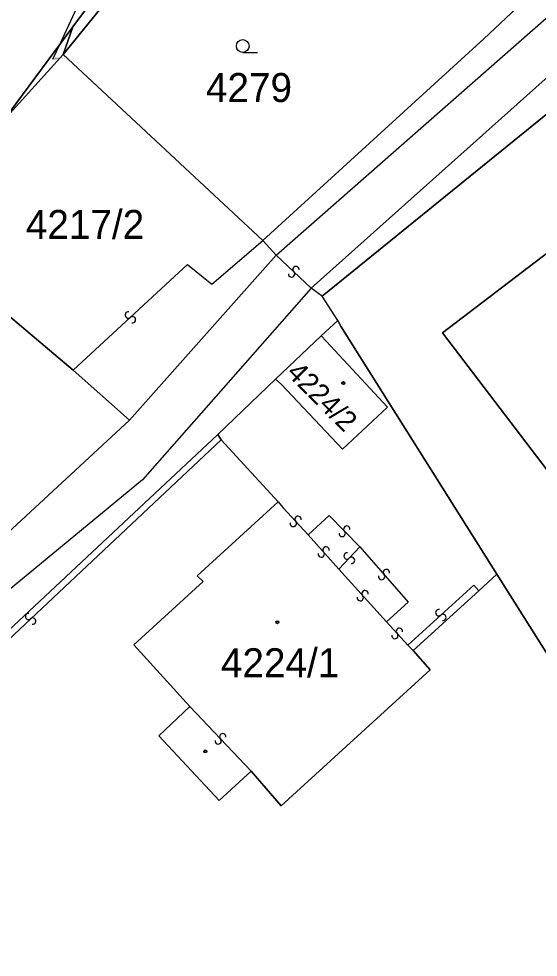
# Model space of a CAD drawing. Extents: x -598233 to -596890, y -1157848 to -1156431.
# Drawn here: x -598194.2 to -598163.7, y -1156969.1 to -1156914 of the extents above; entities that cross this region are included whole.
import ezdxf

# ---------------------------------------------------------------- set-up
doc = ezdxf.new("R2010")
doc.units = 0
for name, color, linetype in [('Level 1', 7, 'Continuous'), ('Level 13', 7, 'Continuous'), ('Level 3', 7, 'Continuous'), ('Level 4', 7, 'Continuous'), ('Level 5', 7, 'Continuous'), ('Level 57', 7, 'Continuous'), ('Level 60', 7, 'Continuous'), ('Vrstva 60', 7, 'Continuous')]:
    doc.layers.add(name, color=color, linetype=linetype)

msp = doc.modelspace()

# ---------------------------------------------------------------- linework, layer by layer
at = {"layer": 'Level 1'}
for points in [[(-598171.12, -1156888.14), (-598190.76, -1156914.09), (-598191.04, -1156914.46)], [(-598191.6, -1156916.09), (-598179.94, -1156901.72), (-598170.44, -1156888.89)], [(-598179.88, -1156927.01), (-598166.9, -1156915.17), (-598155.93, -1156904.85)], [(-598191.04, -1156914.46), (-598195.12, -1156919.95)], [(-598191.6, -1156916.09), (-598191.04, -1156914.46)], [(-598191.6, -1156916.09), (-598195.12, -1156919.95)], [(-598191.6, -1156916.09), (-598179.88, -1156927.01)], [(-598162.94, -1156919.38), (-598176.4, -1156930.28)], [(-598200.9, -1156926.28), (-598191.02, -1156934.61)], [(-598169.33, -1156932.42), (-598161.5, -1156926.46), (-598158.22, -1156935.72), (-598156.43, -1156935.06), (-598146.05, -1156953.32), (-598157.15, -1156954.44), (-598161.35, -1156942.88), (-598169.33, -1156932.42)], [(-598179.09, -1156927.87), (-598179.88, -1156927.01)], [(-598187.71, -1156937.56), (-598179.09, -1156927.87)], [(-598175.47, -1156931.7), (-598176.4, -1156930.28)], [(-598175.47, -1156931.7), (-598176.46, -1156932.6)], [(-598166.14, -1156946.6), (-598175.28, -1156932.07), (-598175.47, -1156931.7)], [(-598176.46, -1156932.6), (-598179.13, -1156935.14)], [(-598179.13, -1156935.14), (-598178.81, -1156935.45), (-598175.19, -1156939.26), (-598172.56, -1156936.79), (-598176.15, -1156932.91), (-598176.46, -1156932.6)], [(-598191.02, -1156934.61), (-598187.71, -1156937.56)], [(-598179.13, -1156935.14), (-598182.53, -1156938.39)], [(-598232.89, -1156968.469), (-598220.54, -1156962.94), (-598197.52, -1156946.62), (-598187.71, -1156937.56)], [(-598182.53, -1156938.39), (-598205.01, -1156959.45)], [(-598182.33, -1156938.71), (-598182.53, -1156938.39)], [(-598178.97, -1156942.36), (-598182.33, -1156938.71)], [(-598184.17, -1156954.37), (-598187.46, -1156950.75), (-598183.39, -1156947.03), (-598183.73, -1156946.69), (-598178.97, -1156942.36)], [(-598166.14, -1156946.6), (-598167.19, -1156947.57)], [(-598150.11, -1156971.99), (-598166.14, -1156946.6)], [(-598167.19, -1156947.57), (-598171.04, -1156951.09)], [(-598171.04, -1156951.09), (-598170.05, -1156952.22), (-598178.8, -1156960.21), (-598180.57, -1156958.17)], [(-598180.57, -1156958.17), (-598182.45, -1156959.89), (-598185.98, -1156956.09), (-598184.17, -1156954.37)]]:
    msp.add_lwpolyline(points, dxfattribs=at)
at = {"layer": 'Level 13'}
for centre, start, end in [((-598178.188, -1156928.973), 174.0911, 46.1891), ((-598177.933, -1156928.707), 353.8766, 226.4666), ((-598187.784, -1156931.383), 80.0644, 312.1624), ((-598187.536, -1156931.656), 259.8499, 132.4399), ((-598178.085, -1156943.625), 170.0928, 42.6828), ((-598177.814, -1156943.376), 350.3072, 222.4052), ((-598175.213, -1156944.208), 171.9018, 43.9998), ((-598174.948, -1156943.952), 351.6874, 224.2774), ((-598176.448, -1156945.422), 168.8622, 41.4522), ((-598176.171, -1156945.179), 349.0766, 221.1746), ((-598174.933, -1156945.533), 84.1767, 316.2747), ((-598174.666, -1156945.787), 263.9623, 136.5523), ((-598172.62, -1156946.5), 348.4211, 220.5191), ((-598172.899, -1156946.74), 168.2066, 40.7966), ((-598173.882, -1156947.738), 349.452, 221.55), ((-598174.157, -1156947.983), 169.2376, 41.8276), ((-598169.543, -1156948.862), 79.5876, 311.6856), ((-598193.645, -1156949.084), 80.5779, 312.6759), ((-598193.395, -1156949.355), 260.3634, 132.9534), ((-598169.297, -1156949.137), 259.3731, 131.9631), ((-598171.854, -1156949.956), 350.1869, 222.2849), ((-598172.126, -1156950.204), 169.9725, 42.5625), ((-598182.505, -1156956.396), 170.8246, 42.9226), ((-598182.236, -1156956.144), 350.6101, 223.2001)]:
    msp.add_arc(centre, 0.184, start, end, dxfattribs=at)
at = {"layer": 'Level 3'}
for points in [[(-598057.95, -1156818.8), (-598058.69, -1156819.33), (-598061.79, -1156822.43), (-598078.77, -1156836.05), (-598109.52, -1156862.03), (-598118.15, -1156872.26), (-598141.43, -1156896.84), (-598150.37, -1156905.66), (-598157.25, -1156912.11), (-598177.03, -1156929.81)], [(-598179.09, -1156927.87), (-598158.76, -1156910), (-598144.1, -1156895.96), (-598121.09, -1156871.89), (-598099.46, -1156844.8)], [(-598191.02, -1156934.61), (-598184.31, -1156928.42), (-598182.88, -1156929.57), (-598179.88, -1156927.01)], [(-598177.03, -1156929.81), (-598179.09, -1156927.87)], [(-598177.03, -1156929.81), (-598186.94, -1156941.05), (-598196.15, -1156948.64), (-598205.14, -1156955.85), (-598209.23, -1156958.75), (-598217.82, -1156964.49), (-598232.89, -1156973.723)], [(-598176.4, -1156930.28), (-598177.03, -1156929.81)], [(-598204.71, -1156959.73), (-598182.33, -1156938.71)], [(-598178.97, -1156942.36), (-598178.68, -1156942.71), (-598177.21, -1156944.29)], [(-598174.18, -1156945), (-598175.99, -1156943.16), (-598177.21, -1156944.29)], [(-598177.21, -1156944.29), (-598175.41, -1156946.31)], [(-598175.41, -1156946.31), (-598174.18, -1156945)], [(-598174.18, -1156945), (-598171.35, -1156948.25), (-598172.62, -1156949.4)], [(-598175.41, -1156946.31), (-598172.62, -1156949.4)], [(-598171.36, -1156950.76), (-598167.48, -1156947.24), (-598167.19, -1156947.57)], [(-598172.62, -1156949.4), (-598171.36, -1156950.76)], [(-598171.36, -1156950.76), (-598171.04, -1156951.09)], [(-598180.57, -1156958.17), (-598184.17, -1156954.37)]]:
    msp.add_lwpolyline(points, dxfattribs=at)
at = {"layer": 'Level 5'}
msp.add_line((-598181.06, -1156915.96), (-598180.185, -1156915.96), dxfattribs=at)
for centre, radius in [((-598181.06, -1156915.585), 0.375), ((-598175.15, -1156935.38), 0.09), ((-598175.15, -1156935.38), 0.0521), ((-598179.02, -1156949.42), 0.09), ((-598179.02, -1156949.42), 0.0521), ((-598183.26, -1156957.01), 0.09), ((-598183.26, -1156957.01), 0.0521)]:
    msp.add_circle(centre, radius, dxfattribs=at)
at = {"layer": 'Level 57'}
for p, q in [((-598191.791, -1156915.453), (-598190.533, -1156912.73)), ((-598192.21, -1156916.36), (-598191.791, -1156915.453))]:
    msp.add_line(p, q, dxfattribs=at)
at = {"layer": 'Level 60'}
for points in [[(-598191.6, -1156916.09), (-598191.04, -1156914.46), (-598190.76, -1156914.09), (-598171.12, -1156888.14), (-598170.44, -1156888.89), (-598179.94, -1156901.72)], [(-598166.9, -1156915.17), (-598179.88, -1156927.01), (-598191.6, -1156916.09), (-598179.94, -1156901.72), (-598170.44, -1156888.89), (-598161.99, -1156898.23), (-598166.95, -1156902.67), (-598168.31, -1156901.13), (-598170.85, -1156903.32), (-598173.98, -1156899.71), (-598180.56, -1156905.32), (-598179.22, -1156906.9), (-598180.85, -1156908.29), (-598176.92, -1156912.95), (-598175.21, -1156911.58), (-598171.39, -1156908.31), (-598170.44, -1156909.4), (-598167.72, -1156907.05), (-598166.28, -1156905.83), (-598165.41, -1156906.81), (-598159.3, -1156901.32), (-598155.93, -1156904.85)], [(-598191.04, -1156914.46), (-598191.6, -1156916.09), (-598195.12, -1156919.95)], [(-598179.88, -1156927.01), (-598179.09, -1156927.87), (-598187.71, -1156937.56), (-598191.02, -1156934.61), (-598200.9, -1156926.28), (-598195.12, -1156919.95), (-598191.6, -1156916.09)], [(-598176.4, -1156930.28), (-598162.94, -1156919.38), (-598146.32, -1156947.06), (-598143.04, -1156953.11), (-598140.71, -1156957.41), (-598135.75, -1156966.54), (-598148.82, -1156974.13), (-598150.11, -1156971.99), (-598166.14, -1156946.6), (-598175.28, -1156932.07), (-598175.47, -1156931.7)], [(-598169.33, -1156932.42), (-598161.5, -1156926.46), (-598158.22, -1156935.72), (-598156.43, -1156935.06), (-598146.05, -1156953.32), (-598157.15, -1156954.44), (-598161.35, -1156942.88)], [(-598161.5, -1156926.46), (-598169.33, -1156932.42), (-598161.35, -1156942.88), (-598157.15, -1156954.44), (-598146.05, -1156953.32), (-598156.43, -1156935.06), (-598158.22, -1156935.72)], [(-598175.28, -1156932.07), (-598166.14, -1156946.6), (-598167.19, -1156947.57), (-598171.04, -1156951.09), (-598170.05, -1156952.22), (-598178.8, -1156960.21), (-598180.57, -1156958.17), (-598182.45, -1156959.89), (-598185.98, -1156956.09), (-598184.17, -1156954.37), (-598187.46, -1156950.75), (-598183.39, -1156947.03), (-598183.73, -1156946.69), (-598178.97, -1156942.36), (-598182.33, -1156938.71), (-598182.53, -1156938.39), (-598179.13, -1156935.14), (-598178.81, -1156935.45), (-598175.19, -1156939.26), (-598172.56, -1156936.79), (-598176.15, -1156932.91), (-598176.46, -1156932.6), (-598175.47, -1156931.7)], [(-598179.13, -1156935.14), (-598176.46, -1156932.6), (-598176.15, -1156932.91), (-598172.56, -1156936.79), (-598175.19, -1156939.26), (-598178.81, -1156935.45)], [(-598166.14, -1156946.6), (-598150.11, -1156971.99), (-598170.3, -1156992.5), (-598173.05, -1156995.3), (-598184.68, -1156981.99), (-598195.78, -1156969.72), (-598204.71, -1156959.73), (-598205.01, -1156959.45), (-598182.53, -1156938.39), (-598182.33, -1156938.71), (-598178.97, -1156942.36), (-598183.73, -1156946.69), (-598183.39, -1156947.03), (-598187.46, -1156950.75), (-598184.17, -1156954.37), (-598185.98, -1156956.09), (-598182.45, -1156959.89), (-598180.57, -1156958.17), (-598178.8, -1156960.21), (-598170.05, -1156952.22), (-598171.04, -1156951.09), (-598167.19, -1156947.57)]]:
    msp.add_lwpolyline(points, close=True, dxfattribs=at)
at = {"layer": 'Vrstva 60'}
for points in [[(-598195.12, -1156919.95), (-598191.04, -1156914.46), (-598190.76, -1156914.09), (-598171.12, -1156888.14), (-598160.07, -1156873.55)], [(-598227.39, -1156977.29), (-598205.01, -1156959.45), (-598182.53, -1156938.39), (-598179.13, -1156935.14), (-598176.46, -1156932.6), (-598175.47, -1156931.7), (-598176.4, -1156930.28), (-598162.94, -1156919.38), (-598157.65, -1156914.85), (-598152.41, -1156910.36), (-598151.58, -1156909.65), (-598142.18, -1156899.7), (-598128.28, -1156885.01), (-598120.66, -1156877.67)], [(-598132.02, -1156880.94), (-598145.06, -1156894.74), (-598155.93, -1156904.85), (-598166.9, -1156915.17), (-598179.88, -1156927.01), (-598179.09, -1156927.87), (-598187.71, -1156937.56), (-598197.52, -1156946.62), (-598220.54, -1156962.94), (-598232.89, -1156968.469), (-598232.89, -1156981.238)]]:
    msp.add_lwpolyline(points, dxfattribs=at)
msp.add_lwpolyline([(-598232.89, -1156937.052), (-598232.89, -1156968.469), (-598220.54, -1156962.94), (-598197.52, -1156946.62), (-598187.71, -1156937.56), (-598191.02, -1156934.61), (-598200.9, -1156926.28), (-598207.69, -1156933.6), (-598212.9, -1156939.22), (-598218.44, -1156945.19), (-598232.5, -1156937.26)], close=True, dxfattribs=at)

# ---------------------------------------------------------------- texts
at = {"layer": 'Level 4'}
for s, height, p in [('4280/8', 0.1, (-598192.21, -1156916.36)), ('4279', 1.7, (-598183.22, -1156918.87)), ('4217/2', 1.7, (-598193.8, -1156926.91)), ('4224/1', 1.7, (-598182.34, -1156952.65))]:
    msp.add_text(s, height=height, dxfattribs=at).set_placement(p)
msp.add_text('4224/2', height=1.2, rotation=315, dxfattribs=at).set_placement((-598178.545, -1156934.845))

doc.saveas('drawing.dxf')
